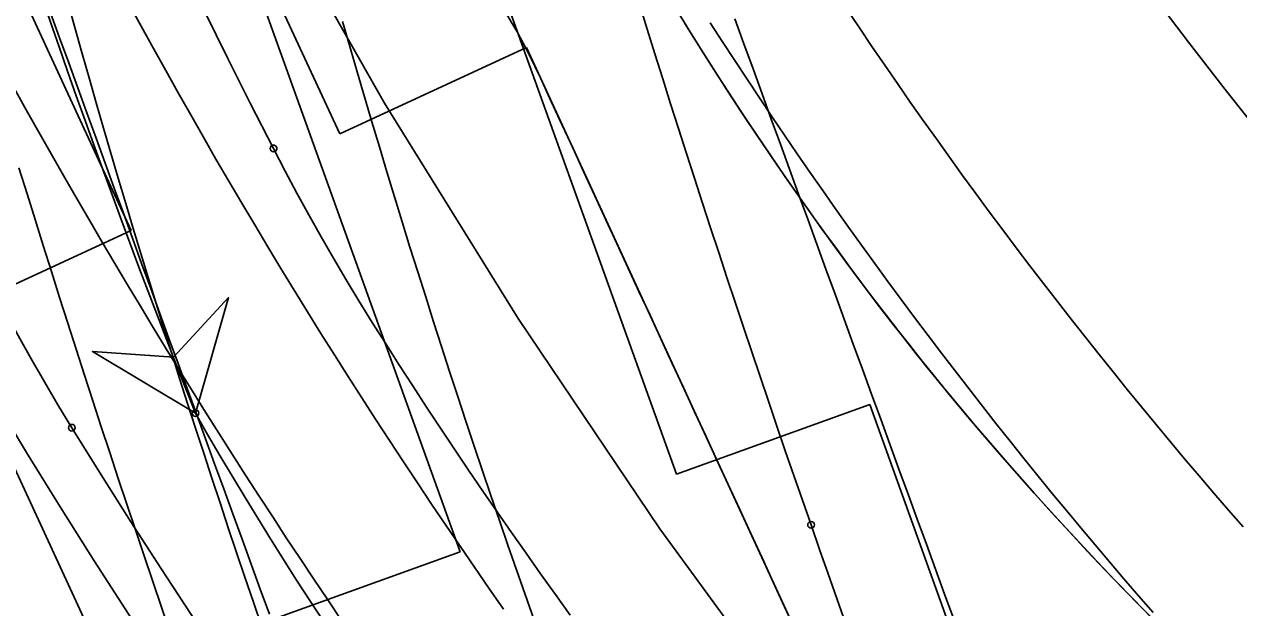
# Model space of a CAD drawing. Extents: x -14 to 1565148, y -25 to 642856.
# Drawn here: x 1564771.22 to 1564786.38, y 636440.36 to 636447.64 of the extents above; entities that cross this region are included whole.
import ezdxf

# ---------------------------------------------------------------- set-up
doc = ezdxf.new("R2010")
doc.units = 0
for name, color, linetype in [('CM_Corridor_Conceptual', 7, 'Continuous'), ('DR_P_Headwall', 7, 'Continuous'), ('GE_P_Alignment_100_Stations', 7, 'Continuous'), ('GE_P_Driveway_CL', 7, 'Continuous'), ('GE_X_Alignment', 7, 'Continuous'), ('PV_P_EOP', 7, 'Continuous'), ('TR_Turning_Path22', 7, 'Continuous'), ('TR_Turning_Path28', 7, 'Continuous'), ('TR_Turning_Path28 - Copy-1', 7, 'Continuous')]:
    doc.layers.add(name, color=color, linetype=linetype)

msp = doc.modelspace()

# ---------------------------------------------------------------- linework, layer by layer
at = {"layer": 'CM_Corridor_Conceptual'}
for p, q in [((1564779.362, 636442.024), (1564775.977, 636451.433)), ((1564773.279, 636450.462), (1564776.665, 636441.053)), ((1564781.777, 636442.892), (1564779.362, 636442.024)), ((1564784.316, 636435.835), (1564781.777, 636442.892)), ((1564776.665, 636441.053), (1564774.25, 636440.184))]:
    msp.add_line(p, q, dxfattribs=at)
for points in [[(1564771.551, 636447.78), (1564771.664, 636447.467), (1564771.778, 636447.155), (1564771.892, 636446.842), (1564772.005, 636446.529), (1564772.119, 636446.216), (1564772.233, 636445.904), (1564772.346, 636445.591), (1564772.46, 636445.278), (1564772.574, 636444.966), (1564772.688, 636444.653), (1564772.802, 636444.341), (1564772.915, 636444.028), (1564773.029, 636443.715), (1564773.143, 636443.403), (1564773.257, 636443.09), (1564773.371, 636442.777), (1564773.485, 636442.465), (1564773.599, 636442.152), (1564773.713, 636441.84), (1564773.827, 636441.527), (1564773.941, 636441.214), (1564774.055, 636440.902), (1564774.169, 636440.589), (1564774.284, 636440.277)], [(1564780.092, 636447.702), (1564780.205, 636447.39), (1564780.319, 636447.078), (1564780.432, 636446.766), (1564780.546, 636446.453), (1564780.66, 636446.141), (1564780.774, 636445.829), (1564780.887, 636445.517), (1564781.001, 636445.205), (1564781.115, 636444.893), (1564781.229, 636444.581), (1564781.343, 636444.269), (1564781.457, 636443.957), (1564781.57, 636443.645), (1564781.684, 636443.333), (1564781.798, 636443.021), (1564781.912, 636442.709), (1564782.026, 636442.397), (1564782.14, 636442.085), (1564782.254, 636441.773), (1564782.368, 636441.461), (1564782.482, 636441.149), (1564782.596, 636440.837), (1564782.71, 636440.525), (1564782.825, 636440.213)]]:
    msp.add_lwpolyline(points, dxfattribs=at)
at = {"layer": 'DR_P_Headwall'}
for points in [[(1564779.366, 636447.811), (1564779.538, 636447.532), (1564779.712, 636447.256), (1564779.888, 636446.98), (1564780.066, 636446.706), (1564780.246, 636446.433), (1564780.428, 636446.161), (1564780.612, 636445.891)], [(1564779.469, 636447.644), (1564779.642, 636447.367), (1564779.817, 636447.092), (1564779.993, 636446.818), (1564780.172, 636446.545), (1564780.353, 636446.273), (1564780.536, 636446.003)], [(1564780.536, 636446.003), (1564780.72, 636445.734), (1564780.907, 636445.466), (1564781.096, 636445.2), (1564781.286, 636444.935), (1564781.479, 636444.671), (1564781.674, 636444.41), (1564781.87, 636444.149), (1564782.069, 636443.891), (1564782.27, 636443.635), (1564782.473, 636443.38), (1564782.679, 636443.127), (1564782.886, 636442.876), (1564783.096, 636442.627), (1564783.307, 636442.38), (1564783.521, 636442.134), (1564783.736, 636441.89), (1564783.953, 636441.648), (1564784.172, 636441.408), (1564784.393, 636441.169), (1564784.616, 636440.932), (1564784.84, 636440.696), (1564785.066, 636440.463), (1564785.294, 636440.23)], [(1564780.612, 636445.891), (1564780.797, 636445.622), (1564780.985, 636445.354), (1564781.175, 636445.088), (1564781.367, 636444.824), (1564781.56, 636444.56), (1564781.756, 636444.299), (1564781.954, 636444.039), (1564782.154, 636443.781), (1564782.356, 636443.525), (1564782.561, 636443.271), (1564782.767, 636443.019), (1564782.976, 636442.768), (1564783.187, 636442.52), (1564783.399, 636442.273), (1564783.614, 636442.028), (1564783.83, 636441.784), (1564784.049, 636441.542), (1564784.269, 636441.302), (1564784.491, 636441.064), (1564784.714, 636440.827), (1564784.94, 636440.592), (1564785.167, 636440.359), (1564785.396, 636440.127)], [(1564773.36, 636442.784), (1564773.771, 636444.227), (1564773.084, 636443.482), (1564772.073, 636443.555), (1564773.36, 636442.784)]]:
    msp.add_lwpolyline(points, dxfattribs=at)
msp.add_lwpolyline([(1564773.36, 636442.784), (1564773.771, 636444.227), (1564773.084, 636443.482), (1564772.073, 636443.555)], close=True, dxfattribs=at)
msp.add_circle((1564773.36, 636442.784), 0.0417, dxfattribs=at)
msp.add_circle((1564773.36, 636442.784), 0.0417, dxfattribs=at)
for centre, radius, start, end in [((1564877.338, 636484.105), 111.888, 180.39704, 201.6728), ((1564813.456, 636465.682), 46.174, 209.7299, 257.498)]:
    msp.add_arc(centre, radius, start, end, dxfattribs=at)
at = {"layer": 'GE_P_Alignment_100_Stations'}
for p, q in [((1564775.16, 636446.267), (1564770.715, 636455.89)), ((1564768.112, 636454.688), (1564772.558, 636445.065)), ((1564777.49, 636447.344), (1564775.16, 636446.267)), ((1564783.782, 636433.727), (1564777.49, 636447.344)), ((1564772.558, 636445.065), (1564770.228, 636443.989)), ((1564770.228, 636443.989), (1564776.519, 636430.372))]:
    msp.add_line(p, q, dxfattribs=at)
for points in [[(1564771.562, 636454.525), (1564772.704, 636452.209), (1564774.159, 636449.401), (1564775.721, 636446.652), (1564777.387, 636443.965), (1564779.154, 636441.343), (1564781.021, 636438.791), (1564781.99, 636437.543)], [(1564777.208, 636447.819), (1564777.373, 636447.541), (1564777.526, 636447.257), (1564777.665, 636446.966), (1564777.8, 636446.673), (1564777.936, 636446.379), (1564778.072, 636446.085), (1564778.209, 636445.79), (1564778.345, 636445.494), (1564778.482, 636445.197), (1564778.619, 636444.9), (1564778.757, 636444.602), (1564778.895, 636444.304), (1564779.033, 636444.005), (1564779.172, 636443.705), (1564779.31, 636443.405), (1564779.449, 636443.104), (1564779.589, 636442.802), (1564779.729, 636442.5), (1564779.869, 636442.197), (1564780.009, 636441.893), (1564780.149, 636441.589), (1564780.29, 636441.285), (1564780.431, 636440.98), (1564780.572, 636440.674), (1564780.713, 636440.369), (1564780.853, 636440.065)]]:
    msp.add_lwpolyline(points, dxfattribs=at)
msp.add_arc((1564846.725, 636488.809), 86.493, 204.73657, 217.89801, dxfattribs=at)
at = {"layer": 'GE_P_Driveway_CL'}
msp.add_arc((1564834.986, 636485.101), 60.333, 360, 269.30622, dxfattribs=at)
msp.add_arc((1564834.986, 636485.101), 60.333, 360, 269.30622, dxfattribs=at)
at = {"layer": 'GE_X_Alignment'}
msp.add_circle((1564834.986, 636485.101), 60.25, dxfattribs=at)
at = {"layer": 'PV_P_EOP'}
for radius in [62, 60.333, 60.25]:
    msp.add_circle((1564834.986, 636485.101), radius, dxfattribs=at)
at = {"layer": 'TR_Turning_Path22'}
for points in [[(1564778.901, 636447.885), (1564778.997, 636447.575), (1564779.094, 636447.265), (1564779.192, 636446.955), (1564779.29, 636446.645), (1564779.389, 636446.335), (1564779.488, 636446.025), (1564779.588, 636445.715), (1564779.689, 636445.406), (1564779.79, 636445.096), (1564779.891, 636444.787), (1564779.993, 636444.478), (1564780.096, 636444.168), (1564780.199, 636443.859), (1564780.303, 636443.55), (1564780.407, 636443.241), (1564780.512, 636442.933), (1564780.617, 636442.624), (1564780.722, 636442.315), (1564780.829, 636442.007), (1564780.935, 636441.698), (1564781.043, 636441.39)], [(1564775.196, 636447.67), (1564775.286, 636447.357), (1564775.377, 636447.043), (1564775.469, 636446.73), (1564775.562, 636446.418), (1564775.655, 636446.105), (1564775.749, 636445.793), (1564775.844, 636445.481), (1564775.94, 636445.169), (1564776.037, 636444.857), (1564776.134, 636444.546), (1564776.233, 636444.235), (1564776.332, 636443.924), (1564776.432, 636443.614), (1564776.532, 636443.303), (1564776.634, 636442.993), (1564776.736, 636442.684), (1564776.839, 636442.374), (1564776.943, 636442.065), (1564777.048, 636441.756), (1564777.153, 636441.447), (1564777.26, 636441.139), (1564777.367, 636440.831), (1564777.475, 636440.523), (1564777.583, 636440.215)], [(1564771.157, 636445.846), (1564771.258, 636445.522), (1564771.358, 636445.199), (1564771.46, 636444.875), (1564771.561, 636444.552), (1564771.664, 636444.228), (1564771.767, 636443.905), (1564771.87, 636443.582), (1564771.974, 636443.26), (1564772.079, 636442.937), (1564772.184, 636442.615), (1564772.29, 636442.293), (1564772.396, 636441.971), (1564772.503, 636441.649), (1564772.61, 636441.327), (1564772.718, 636441.006), (1564772.826, 636440.685), (1564772.935, 636440.364), (1564773.045, 636440.043), (1564773.154, 636439.722), (1564773.265, 636439.402), (1564773.376, 636439.081), (1564773.487, 636438.761)], [(1564781.043, 636441.39), (1564781.15, 636441.084), (1564781.257, 636440.778), (1564781.366, 636440.472), (1564781.474, 636440.166)]]:
    msp.add_lwpolyline(points, dxfattribs=at)
msp.add_circle((1564781.043, 636441.39), 0.0417, dxfattribs=at)
msp.add_circle((1564781.043, 636441.39), 0.0417, dxfattribs=at)
msp.add_arc((1564896.905, 636482.542), 129.841, 190.85167, 209.30473, dxfattribs=at)
at = {"layer": 'TR_Turning_Path28'}
for points in [[(1564772.529, 636447.891), (1564772.681, 636447.612), (1564772.834, 636447.334), (1564772.988, 636447.057), (1564773.144, 636446.78), (1564773.3, 636446.504), (1564773.458, 636446.229), (1564773.616, 636445.954), (1564773.776, 636445.68), (1564773.937, 636445.406), (1564774.099, 636445.133), (1564774.262, 636444.861), (1564774.427, 636444.59), (1564774.592, 636444.319), (1564774.759, 636444.049), (1564774.926, 636443.779), (1564775.095, 636443.511), (1564775.265, 636443.243), (1564775.436, 636442.975), (1564775.608, 636442.709), (1564775.781, 636442.443), (1564775.955, 636442.177), (1564776.131, 636441.913), (1564776.307, 636441.649), (1564776.485, 636441.386), (1564776.663, 636441.124), (1564776.843, 636440.862), (1564777.023, 636440.601), (1564777.205, 636440.341)], [(1564779.785, 636447.653), (1564779.937, 636447.418), (1564780.09, 636447.183), (1564780.244, 636446.949), (1564780.399, 636446.716), (1564780.555, 636446.484), (1564780.712, 636446.252), (1564780.87, 636446.021), (1564781.029, 636445.791), (1564781.189, 636445.562), (1564781.349, 636445.333), (1564781.511, 636445.105), (1564781.674, 636444.878), (1564781.838, 636444.652), (1564782.003, 636444.426), (1564782.168, 636444.202), (1564782.335, 636443.978), (1564782.503, 636443.755), (1564782.671, 636443.532), (1564782.841, 636443.311), (1564783.011, 636443.09), (1564783.183, 636442.87), (1564783.355, 636442.651), (1564783.529, 636442.433), (1564783.703, 636442.216), (1564783.878, 636441.999), (1564784.054, 636441.784), (1564784.232, 636441.569), (1564784.41, 636441.355), (1564784.589, 636441.142), (1564784.768, 636440.929), (1564784.949, 636440.718), (1564785.131, 636440.507), (1564785.313, 636440.298)]]:
    msp.add_lwpolyline(points, dxfattribs=at)
msp.add_arc((1564840.393, 636484.698), 81.107, 162.2375, 235.00942, dxfattribs=at)
at = {"layer": 'TR_Turning_Path28 - Copy-1'}
for points in [[(1564781.489, 636447.825), (1564781.646, 636447.592), (1564781.803, 636447.359), (1564781.962, 636447.127), (1564782.122, 636446.895), (1564782.282, 636446.665), (1564782.444, 636446.435), (1564782.607, 636446.206), (1564782.771, 636445.977), (1564782.935, 636445.75), (1564783.101, 636445.523), (1564783.268, 636445.297), (1564783.436, 636445.072), (1564783.604, 636444.847), (1564783.774, 636444.623), (1564783.945, 636444.4), (1564784.117, 636444.178), (1564784.289, 636443.957), (1564784.463, 636443.736), (1564784.638, 636443.517), (1564784.813, 636443.298), (1564784.99, 636443.08), (1564785.168, 636442.862), (1564785.346, 636442.646), (1564785.526, 636442.43), (1564785.706, 636442.216), (1564785.887, 636442.002), (1564786.07, 636441.788), (1564786.253, 636441.576), (1564786.437, 636441.365)], [(1564773.477, 636447.789), (1564773.617, 636447.504), (1564773.758, 636447.219), (1564773.901, 636446.935), (1564774.044, 636446.652), (1564774.188, 636446.369), (1564774.334, 636446.087)], [(1564774.335, 636446.085), (1564774.48, 636445.805), (1564774.626, 636445.53), (1564774.775, 636445.257), (1564774.927, 636444.986), (1564775.081, 636444.716), (1564775.239, 636444.449), (1564775.399, 636444.184), (1564775.565, 636443.916), (1564775.73, 636443.656), (1564775.9, 636443.39), (1564776.071, 636443.125), (1564776.244, 636442.861), (1564776.418, 636442.598), (1564776.593, 636442.336), (1564776.769, 636442.074), (1564776.946, 636441.813), (1564777.125, 636441.553), (1564777.305, 636441.294), (1564777.486, 636441.036), (1564777.668, 636440.779), (1564777.852, 636440.522), (1564778.037, 636440.266)], [(1564770.524, 636444.935), (1564770.675, 636444.637), (1564770.829, 636444.342), (1564770.986, 636444.048), (1564771.146, 636443.755), (1564771.309, 636443.464), (1564771.475, 636443.175), (1564771.644, 636442.888), (1564771.816, 636442.603)]]:
    msp.add_lwpolyline(points, dxfattribs=at)
for centre in [(1564774.334, 636446.087), (1564774.335, 636446.085), (1564771.816, 636442.603), (1564771.816, 636442.603)]:
    msp.add_circle(centre, 0.0417, dxfattribs=at)
msp.add_arc((1564832.578, 636479.871), 71.28, 211.52336, 280.68377, dxfattribs=at)

doc.saveas('drawing.dxf')
